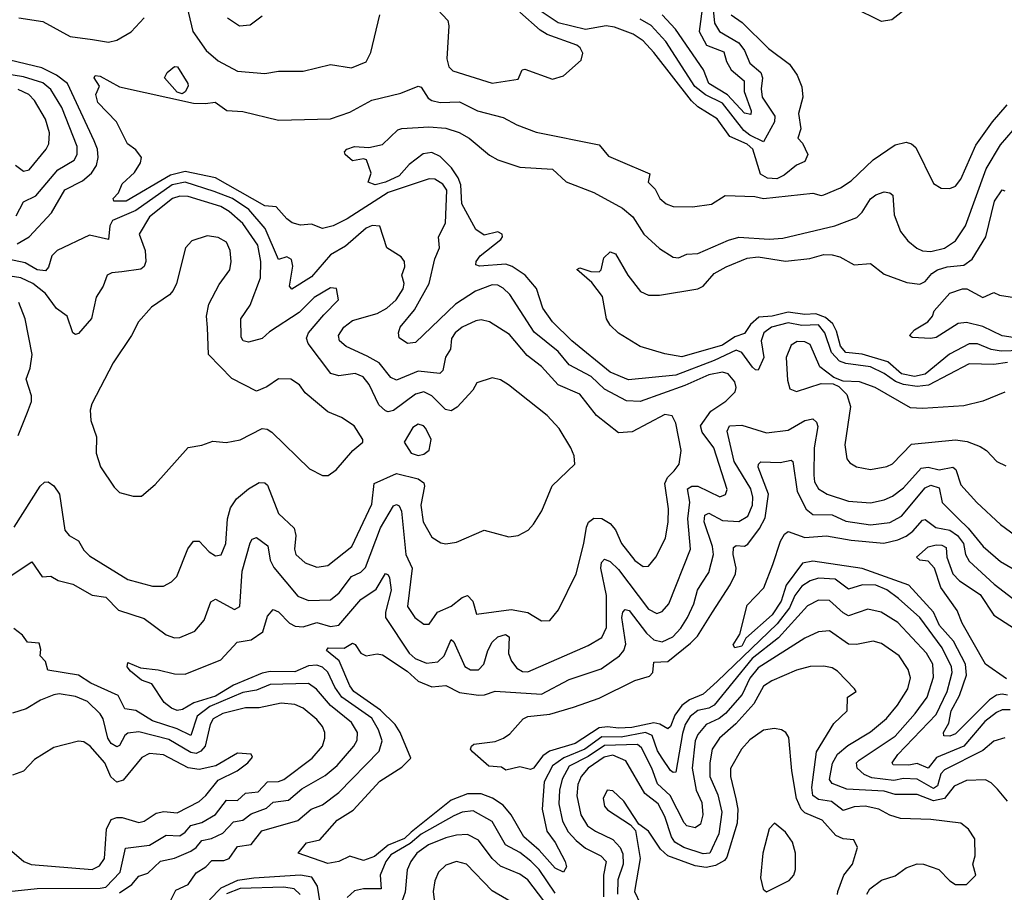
# Model space of a CAD drawing. Extents: x 1552033 to 1694788, y 811965 to 917215.
# Tile 373 of 632: x 1620481 to 1624073, y 906882 to 910068. Entities that reach past the tile are written whole.
import ezdxf

# ---------------------------------------------------------------- set-up
doc = ezdxf.new("R2010")
doc.units = 0

msp = doc.modelspace()

# ---------------------------------------------------------------- linework, layer by layer
at = {"layer": '0CON20XD'}
for points in [[(1621074.8, 910185), (1621112.5, 910025), (1621161.5, 909955), (1621205, 909918), (1621275, 909880), (1621375, 909871.5), (1621425, 909880), (1621515, 909880), (1621615, 909904.4), (1621691.7, 909891.7), (1621745, 909913.8), (1621762.4, 909947.6), (1621794.3, 910085.7)], [(1622973.6, 910125), (1622959.5, 910025), (1622986.4, 909975), (1623049.8, 909949.8), (1623060, 909915), (1623077.2, 909885), (1623123.7, 909845), (1623123.9, 909805), (1623150, 909735), (1623148.2, 909721.8), (1623125, 909726.5), (1623063.2, 909793.2), (1622994.8, 909835), (1622975.5, 909885), (1622873.4, 910033.4), (1622824.9, 910084.9)], [(1623735, 910123.2), (1623662.7, 910067.3), (1623625, 910061.5), (1623522.2, 910112.2)], [(1622005.2, 910105), (1622042.4, 910065), (1622046.2, 910045), (1622039.1, 909925), (1622045.9, 909895.9), (1622060.6, 909880.6), (1622205, 909836.4), (1622300, 909850), (1622314, 909885), (1622323.3, 909886.7), (1622425, 909850.8), (1622465, 909862.9), (1622529.5, 909920.5), (1622535.4, 909945), (1622525.5, 909965), (1622514, 909975), (1622405, 910014.1), (1622379.9, 910029.9), (1622305.4, 910095.4)], [(1623076.5, 910085), (1623116.9, 910056.9), (1623212.8, 909962.8), (1623289.2, 909905), (1623316.9, 909865), (1623335, 909822), (1623338.4, 909785), (1623322.7, 909725), (1623331.1, 909668.9), (1623320, 909635), (1623337, 909617), (1623356.7, 909575), (1623345, 909550), (1623315, 909536.2), (1623269.9, 909500.1), (1623243, 909487), (1623209.2, 909489.2), (1623183.4, 909503.4), (1623156.1, 909595), (1623135, 909612.8), (1623071.3, 909641.3), (1623025, 909706.2), (1622955, 909750), (1622931.3, 909771.3), (1622795, 909947.6), (1622755, 909990.9), (1622718.9, 910015), (1622650.7, 910040.7), (1622620, 910045), (1622545, 910031.8), (1622445.9, 910055.9), (1622379.9, 910099.9)], [(1623011.4, 910105), (1623015.2, 910055), (1623034.1, 910025), (1623105, 909983.5), (1623125.4, 909955), (1623145, 909908.6), (1623184.9, 909874.9), (1623190.8, 909855), (1623186, 909815), (1623189.6, 909785), (1623236.4, 909715), (1623234.9, 909695), (1623195, 909622.2), (1623145, 909646.7), (1623123.4, 909663.4), (1623045, 909763.5), (1622982.7, 909792.8), (1622943.7, 909823.7), (1622837.9, 909987.9), (1622785, 910046.2), (1622745, 910069.2)], [(1620477.5, 910075), (1620565, 910061.6), (1620665, 910006.8), (1620746.2, 909995), (1620805, 909986.1), (1620835, 909993.3), (1620887.2, 910022.8), (1620935.4, 910075)], [(1621238.6, 910075), (1621283.3, 910045), (1621321.1, 910048.9), (1621365, 910081.4)], [(1620471.1, 909248.9), (1620515.9, 909275), (1620597, 909363), (1620645, 909446.4), (1620710.5, 909479.5), (1620743.1, 909506.9), (1620760.6, 909535), (1620767.7, 909565), (1620764.8, 909595), (1620752.3, 909625), (1620655, 909834.7), (1620615.2, 909865), (1620561.8, 909891.8), (1620445, 909919.9)], [(1620467.9, 909352.1), (1620495, 909403.2), (1620539.8, 909425), (1620620.1, 909519.9), (1620679.1, 909555), (1620690.2, 909575), (1620690, 909605), (1620635, 909746.5), (1620595, 909812.6), (1620565, 909837.3), (1620495, 909859.6), (1620334.7, 909884.7)], [(1621073, 909797), (1621055, 909802.5), (1621008.8, 909855), (1621018.8, 909875), (1621045, 909896.2), (1621056, 909895), (1621094.4, 909835), (1621095.5, 909824.5), (1621085, 909804), (1621073, 909797)], [(1621026.9, 906843.1), (1621050.4, 906889.6), (1621095, 906910.4), (1621125, 906952.7), (1621160, 906975), (1621182.3, 906997.7), (1621225, 906997.9), (1621244.5, 907005), (1621275, 907049.1), (1621325, 907057.1), (1621363.8, 907106.2), (1621495.5, 907144.5), (1621544.6, 907185), (1621585, 907200.9), (1621645, 907246.1), (1621792.9, 907397.1), (1621803.7, 907435), (1621789.8, 907475), (1621765, 907517.7), (1621656.6, 907595), (1621630.5, 907630.5), (1621605, 907685.3), (1621585, 907704.4), (1621565, 907711.6), (1621535, 907709.3), (1621485, 907686.7), (1621395, 907687.9), (1621365, 907682.2), (1621261.4, 907638.6), (1621195, 907598.2), (1621116.1, 907573.9), (1621075, 907548.8), (1621055, 907545.4), (1621035, 907553.9), (1621008.2, 907575), (1620963.4, 907643.4), (1620925, 907656), (1620885, 907689.4), (1620873.5, 907705), (1620875, 907721.2), (1620921.3, 907701.3), (1620985.5, 907694.5), (1621045, 907679.2), (1621085, 907678.2), (1621215, 907730.5), (1621274.7, 907795.3), (1621325, 907803.9), (1621367.3, 907832.7), (1621385, 907890.6), (1621405, 907914.4), (1621425, 907906.4), (1621465, 907864.8), (1621486.4, 907853.6), (1621515, 907851.7), (1621565, 907867), (1621615, 907852.4), (1621645, 907857.1), (1621725, 907951.2), (1621781.8, 907988.2), (1621815, 908045.7), (1621825, 908041.4), (1621829.9, 908029.9), (1621836.6, 907985), (1621815.2, 907905), (1621815.3, 907885), (1621902.3, 907755), (1621923.8, 907735), (1621965, 907719), (1622006, 907724), (1622029.8, 907745), (1622055, 907804.4), (1622065, 907796.4), (1622105, 907705.9), (1622125, 907693.6), (1622155, 907694.8), (1622174.8, 907715.2), (1622189.2, 907765), (1622205, 907795.3), (1622225.5, 907815), (1622253.3, 907823.3), (1622266.6, 907815), (1622264, 907754), (1622275, 907726.2), (1622295, 907700.7), (1622315, 907687.6), (1622335, 907687.4), (1622555, 907782.7), (1622605, 907812.3), (1622621.8, 907848.2), (1622621.3, 907965), (1622601.3, 908065), (1622603.8, 908086.2), (1622615, 908097.7), (1622635, 908089.4), (1622665, 908060), (1622775, 907915.9), (1622805, 907899.6), (1622825, 907906.9), (1622849.2, 907935), (1622928.6, 908135), (1622918.8, 908245), (1622926, 908306), (1622917.1, 908355), (1622932.9, 908365), (1622955, 908364.1), (1623035, 908325.4), (1623055.9, 908334.1), (1623062.1, 908352.1), (1623013.5, 908505), (1622971.3, 908561.3), (1622964.8, 908585), (1623001.8, 908638.2), (1623056.8, 908675), (1623091.2, 908708.8), (1623095.4, 908724.6), (1623090, 908745), (1623065.4, 908775), (1623045, 908781.2), (1622995, 908771.4), (1622907.4, 908732.6), (1622745, 908673.8), (1622695, 908676.6), (1622615, 908719.2), (1622565.3, 908765.3), (1622485, 908807.2), (1622445, 908855.8), (1622357.4, 908927.4), (1622268.6, 909065), (1622245, 909087.1), (1622225, 909097.9), (1622205, 909100), (1622144, 909076), (1622070.5, 909029.5), (1621925, 908888.9), (1621895.5, 908885.5), (1621865.8, 908905.8), (1621862.9, 908925), (1621868.9, 908945), (1621921.8, 909008.2), (1621974.4, 909105), (1621995.7, 909195), (1622012.1, 909235), (1622009.1, 909275), (1622034.6, 909325), (1622038.7, 909445), (1622025, 909467.1), (1621995.6, 909485), (1621975, 909486.7), (1621825, 909436.3), (1621675, 909340.2), (1621625, 909315.3), (1621585.8, 909305.8), (1621545, 909320.6), (1621505, 909317.5), (1621475, 909326.2), (1621455, 909340.4), (1621416.7, 909385), (1621375, 909388.7), (1621195, 909489.8), (1621085, 909513), (1621030.5, 909499.5), (1620869.2, 909405), (1620824.4, 909405), (1620821.4, 909415), (1620840.8, 909435), (1620855, 909468.8), (1620900, 909510), (1620921.4, 909545), (1620925.8, 909565), (1620905, 909592), (1620874.2, 909615), (1620834.2, 909695), (1620765.6, 909765), (1620758.8, 909795), (1620772, 909825), (1620752.9, 909855), (1620756.1, 909863.9), (1620775, 909861.4), (1620845, 909822.5), (1621115, 909763.5), (1621158.8, 909761.2), (1621193.9, 909766.1), (1621236.7, 909736.7), (1621295, 909732.2), (1621425, 909700.9), (1621615, 909706.3), (1621685, 909730.6), (1621765, 909773.9), (1621870.9, 909799.1), (1621935, 909825.4), (1621945, 909821.8), (1621971.7, 909781.7), (1621985, 909772.2), (1622015, 909765.8), (1622085, 909767.4), (1622150.5, 909735), (1622245, 909710.7), (1622295, 909683.6), (1622365, 909657.2), (1622595, 909610.8), (1622629.2, 909569.2), (1622671.7, 909551.7), (1622780, 909505), (1622773.8, 909475), (1622798.8, 909448.8), (1622816.2, 909415), (1622840, 909395), (1622865, 909385.7), (1622935.5, 909384.5), (1623005, 909394.2), (1623055, 909425.8), (1623162.6, 909422.6), (1623195, 909415.4), (1623374.4, 909434.4), (1623405, 909425.7), (1623415, 909428.5), (1623475, 909453.9), (1623515, 909479.2), (1623594.4, 909555.6), (1623675, 909610.4), (1623715, 909620.8), (1623735, 909614.5), (1623750.5, 909600.5), (1623815, 909469.2), (1623843, 909453), (1623875, 909450.8), (1623895, 909460), (1623915, 909485.7), (1623969.8, 909610.2), (1624030, 909695), (1624083, 909757)], [(1620465, 909536.1), (1620495, 909514.6), (1620515, 909520), (1620576.8, 909595), (1620586.8, 909615), (1620589.7, 909655), (1620574.7, 909705), (1620535, 909772.1), (1620514.6, 909795), (1620475, 909812.7)], [(1624085, 908816.1), (1624035, 908809.3), (1623945, 908811.6), (1623796.5, 908733.5), (1623755, 908728.2), (1623705, 908735.9), (1623676.3, 908746.3), (1623635, 908776.2), (1623585, 908800), (1623495, 908812.6), (1623471.4, 908821.4), (1623442.9, 908852.9), (1623418.5, 908925), (1623395, 908954), (1623335, 908951.3), (1623285, 908961), (1623223.4, 908945), (1623195.6, 908925), (1623186.6, 908895), (1623195.2, 908835), (1623175, 908788.6), (1623165, 908789.5), (1623155, 908799.7), (1623115, 908852.2), (1623095, 908861.8), (1623015, 908823.2), (1622875, 908770.2), (1622702.5, 908752.5), (1622635, 908780.9), (1622495, 908894.8), (1622424.7, 908965), (1622389.3, 909015), (1622366.5, 909086.5), (1622325.2, 909135.1), (1622277.2, 909167.2), (1622255, 909175.2), (1622158.3, 909168.3), (1622145, 909173.3), (1622145.7, 909185), (1622160.6, 909205), (1622235.7, 909265), (1622242.5, 909275), (1622240.8, 909285), (1622225, 909293.1), (1622175, 909281.2), (1622145, 909301.5), (1622093.9, 909395), (1622090.5, 909465), (1622080.9, 909490.9), (1622056.8, 909526.8), (1622015, 909568.1), (1621985, 909582.4), (1621952.4, 909577.6), (1621901.5, 909538.5), (1621865, 909498.2), (1621815.7, 909475), (1621777.5, 909465), (1621752.5, 909475), (1621763, 909507), (1621746.4, 909556.4), (1621735, 909560), (1621695, 909552.5), (1621668.8, 909575), (1621666.2, 909585), (1621673.8, 909595), (1621702.5, 909605), (1621755, 909601.5), (1621805, 909612), (1621860, 909665), (1621875, 909670.5), (1621973.3, 909676.7), (1622035, 909671.4), (1622084.7, 909655.3), (1622121.1, 909635), (1622195, 909573.3), (1622225, 909556.2), (1622305, 909529), (1622425, 909522.3), (1622475, 909475.5), (1622575, 909436.2), (1622680.1, 909380.1), (1622718, 909348), (1622758.5, 909285), (1622815, 909231.8), (1622865, 909200.9), (1622885, 909197.7), (1622915, 909211.1), (1622955, 909214.5), (1623067.1, 909262.9), (1623105, 909273.6), (1623215, 909266.2), (1623265, 909270), (1623454.8, 909315.3), (1623535, 909345.4), (1623554.6, 909365), (1623585, 909413.5), (1623605, 909428.5), (1623635, 909438.9), (1623655, 909435.6), (1623666.7, 909426.7), (1623670.7, 909355), (1623693.8, 909295), (1623720.9, 909260.9), (1623753.5, 909233.5), (1623775, 909223.6), (1623805, 909221.8), (1623855, 909234.1), (1623895, 909260.8), (1623931.2, 909315), (1624007.4, 909522.6), (1624059.1, 909610.9), (1624174.9, 909745.1)], [(1620439, 908031), (1620525, 908088.6), (1620563.3, 908033.3), (1620595, 908036.4), (1620620.6, 908020.6), (1620675, 908007.1), (1620745, 907966.2), (1620795, 907959.4), (1620841.7, 907911.7), (1620935, 907881.3), (1621015, 907821.8), (1621045, 907810.5), (1621065, 907811.9), (1621119.4, 907835), (1621154.1, 907875.9), (1621177.9, 907942.1), (1621195, 907952.3), (1621265, 907914.7), (1621284.5, 907925), (1621292, 908055), (1621321.7, 908158.3), (1621329.1, 908170.9), (1621345, 908177.5), (1621386.7, 908146.7), (1621394.8, 908095), (1621407.7, 908067.7), (1621495, 907962.7), (1621535, 907946.8), (1621615, 907949.4), (1621646.2, 907975), (1621691.6, 908035), (1621725, 908050.8), (1621742.4, 908067.6), (1621797.4, 908212.6), (1621845, 908292.5), (1621855, 908298.2), (1621865, 908292.9), (1621873.3, 908273.3), (1621889.3, 908115), (1621913, 908065), (1621895.3, 907925.3), (1621922.7, 907885), (1621955, 907860.5), (1621975, 907860.6), (1622005.2, 907904.8), (1622055, 907926.5), (1622095, 907958.8), (1622115, 907965.9), (1622134.2, 907945), (1622147.5, 907897.5), (1622274.2, 907914.2), (1622335, 907903.8), (1622385, 907873.1), (1622415, 907874.2), (1622447.1, 907912.9), (1622510.6, 908045), (1622539.3, 908155), (1622548.2, 908215), (1622556.5, 908233.5), (1622575, 908247.3), (1622605, 908246.2), (1622635, 908228.6), (1622654.3, 908205), (1622676.9, 908155), (1622725, 908093.9), (1622755, 908071.5), (1622775, 908072.9), (1622802.1, 908105), (1622836.7, 908175), (1622846.9, 908235), (1622847.8, 908282.2), (1622834.4, 908375), (1622843.9, 908396.1), (1622869, 908421), (1622887.3, 908445), (1622894.6, 908495), (1622875.3, 908595.3), (1622861.1, 908621.1), (1622835, 908626.5), (1622715, 908563.3), (1622665, 908559.4), (1622585, 908622.3), (1622525, 908700.7), (1622445, 908734.3), (1622385, 908801.8), (1622332, 908842), (1622268.1, 908918.1), (1622195, 908964.6), (1622165, 908971.8), (1622145, 908968.8), (1622095, 908945.3), (1622070, 908925), (1622056.6, 908903.4), (1622052.5, 908865), (1622034.3, 908835.7), (1622025, 908787.5), (1622014.1, 908775.9), (1621935, 908784.5), (1621855, 908752), (1621835, 908761.8), (1621792.3, 908815), (1621749, 908839), (1621672.5, 908875), (1621648.2, 908895), (1621644, 908915), (1621664, 908945), (1621695, 908969.5), (1621784.8, 908995.2), (1621820.3, 909015), (1621854.1, 909045), (1621879.8, 909085), (1621883.3, 909105), (1621875.2, 909135), (1621886.4, 909165), (1621885.3, 909185.3), (1621872.4, 909202.4), (1621820.6, 909235), (1621795, 909313.8), (1621766.6, 909316.6), (1621745, 909306.9), (1621669.3, 909240.7), (1621615, 909208.9), (1621545, 909128.5), (1621473.7, 909083.7), (1621464.6, 909094.6), (1621477.7, 909167.7), (1621472, 909192), (1621455, 909201.4), (1621425, 909192), (1621376, 909305), (1621316.6, 909375), (1621256.8, 909415), (1621190.6, 909440.6), (1621085, 909474.7), (1621036.7, 909465), (1620905, 909370.5), (1620818.9, 909335), (1620809.3, 909315), (1620804.5, 909265.5), (1620735, 909281.2), (1620617.9, 909225), (1620597.5, 909205), (1620586.2, 909163.8), (1620575, 909151.1), (1620545, 909154.8), (1620500.5, 909180.5), (1620378.8, 909205)], [(1622635, 908952.5), (1622622, 908975), (1622607, 909057), (1622568.8, 909108.8), (1622513.9, 909156.1), (1622525, 909162), (1622565, 909148), (1622595, 909147.5), (1622602.5, 909155), (1622611.7, 909198.3), (1622635, 909220), (1622655, 909212.5), (1622699.2, 909135), (1622745.6, 909075.6), (1622775, 909061.9), (1622815, 909062.2), (1622955, 909085.3), (1622974.8, 909095.2), (1623015, 909141.1), (1623058.2, 909165), (1623135, 909196.7), (1623175, 909201.9), (1623275, 909186.2), (1623363.8, 909196.2), (1623415, 909210.8), (1623445, 909209.8), (1623472.5, 909202.5), (1623525, 909173.2), (1623585, 909177.1), (1623635, 909139.2), (1623717.7, 909107.8), (1623765, 909101.6), (1623785, 909111.4), (1623808.6, 909141.4), (1623829.5, 909155), (1623864.2, 909165), (1623925, 909171.3), (1623956.3, 909193.7), (1624006.2, 909275), (1624037.8, 909405), (1624065, 909446.2), (1624075, 909443.3)], [(1620460.6, 908215), (1620555, 908364.2), (1620571.2, 908378.8), (1620585, 908380.6), (1620605, 908365.6), (1620626.1, 908335), (1620645, 908204), (1620660.8, 908185), (1620695, 908165.6), (1620715, 908130.6), (1620735, 908110.9), (1620875, 908024.5), (1620965, 907999.5), (1621005, 908000), (1621034.3, 908015), (1621054.5, 908035.5), (1621094.2, 908135.8), (1621115, 908164.4), (1621135, 908164.4), (1621172.5, 908125), (1621195, 908110.9), (1621216.4, 908113.6), (1621232.7, 908155), (1621238.5, 908245), (1621249.8, 908285), (1621271.7, 908318.3), (1621315.2, 908354.8), (1621355, 908377.5), (1621375, 908376.4), (1621385, 908367.8), (1621425.2, 908265.2), (1621481.7, 908211.7), (1621488, 908185), (1621483.3, 908135), (1621488.5, 908115), (1621521.9, 908085), (1621565, 908068.8), (1621605, 908075.4), (1621692.5, 908145), (1621765, 908298.9), (1621773.5, 908375), (1621855, 908411.1), (1621935, 908391.5), (1621955, 908377.3), (1621957.5, 908365), (1621944, 908295), (1621952.5, 908235), (1621985, 908178), (1622017.7, 908157.7), (1622035, 908154.2), (1622075, 908160.8), (1622175, 908203.8), (1622265, 908180), (1622300, 908185), (1622335.6, 908204.4), (1622355, 908226.2), (1622385.6, 908275), (1622423.9, 908366.1), (1622506.2, 908445), (1622504, 908475), (1622491.4, 908505), (1622449.4, 908575), (1622405, 908622.2), (1622263.8, 908735), (1622235, 908752.5), (1622205, 908760), (1622148.6, 908741.4), (1622134.4, 908715), (1622076.8, 908653.2), (1622055, 908639.7), (1622034, 908645), (1621985, 908694.7), (1621955, 908709.5), (1621925, 908701), (1621845, 908640.6), (1621825.7, 908635.7), (1621815, 908639.3), (1621791.6, 908661.6), (1621755.8, 908735.8), (1621734, 908764), (1621705, 908776.2), (1621645, 908768.1), (1621615.8, 908775.8), (1621533.1, 908885), (1621527.1, 908905), (1621534.7, 908925), (1621590, 908990), (1621644.3, 909045), (1621636.9, 909086.9), (1621615, 909088.5), (1621555, 909054), (1621501, 908999), (1621391.8, 908928.2), (1621365, 908903.2), (1621315, 908890), (1621295.6, 908895), (1621289.2, 908909.2), (1621288.2, 908975), (1621321.1, 909025), (1621359.3, 909125), (1621361, 909185), (1621350, 909245), (1621295, 909323.9), (1621245, 909367.9), (1621215, 909385.6), (1621095, 909422.4), (1621065, 909424), (1621038.5, 909415), (1620955, 909348.4), (1620916.2, 909285), (1620938.9, 909225), (1620941.1, 909185), (1620935, 909166.7), (1620922.9, 909157.1), (1620853.2, 909146.8), (1620816.9, 909143.1), (1620800, 909135), (1620785.4, 909095), (1620760.4, 909055), (1620743.2, 908976.8), (1620695, 908922.2), (1620685, 908918.1), (1620674.5, 908925), (1620653.5, 908985), (1620615, 909013.8), (1620575, 909067.9), (1620529.2, 909105), (1620485, 909124.8), (1620415, 909136.1)], [(1620895, 908328), (1620925, 908328.8), (1620975, 908370.8), (1621095, 908505.8), (1621145, 908514), (1621185, 908528.8), (1621233.9, 908523.9), (1621285, 908533.3), (1621365, 908575.7), (1621383.2, 908573.2), (1621401.3, 908561.3), (1621538.3, 908428.3), (1621585, 908404), (1621605.8, 908404.2), (1621635, 908423.8), (1621696.2, 908495), (1621732.5, 908525), (1621732.5, 908535), (1621700.8, 908585), (1621655, 908615.8), (1621605, 908636), (1621522.5, 908705), (1621502, 908735), (1621470, 908755), (1621425, 908756.2), (1621382.4, 908727.6), (1621345, 908711.2), (1621255, 908757.5), (1621169.2, 908845), (1621165.6, 908944.4), (1621161.8, 908985), (1621171.4, 909028.6), (1621209.1, 909100.9), (1621247.8, 909155), (1621252.2, 909185), (1621248.5, 909225), (1621235, 909255.7), (1621205, 909273.1), (1621165, 909278.6), (1621109.1, 909260.9), (1621085.8, 909235), (1621052.9, 909105), (1621040.9, 909079.1), (1621027.4, 909062.6), (1620961.4, 909018.6), (1620914.3, 908965), (1620889.2, 908915), (1620821.9, 908815), (1620744.2, 908665.8), (1620738.3, 908641.7), (1620740.6, 908605), (1620760.6, 908545), (1620759.4, 908485), (1620775.7, 908435), (1620825, 908361.2), (1620845, 908342), (1620895, 908328)], [(1624145, 908900.8), (1624065, 908913.9), (1623995, 908947.1), (1623935, 908962.5), (1623905, 908958.8), (1623825, 908907.5), (1623805, 908903.3), (1623737, 908907), (1623727.5, 908915), (1623746, 908935), (1623794.3, 908965), (1623811.4, 908985), (1623817.5, 909005), (1623875, 909068.8), (1623920, 909085), (1623936.2, 909085), (1623995, 909052.9), (1624035, 909072), (1624055, 909062), (1624205, 909039.4)], [(1620475, 908550), (1620509.6, 908635), (1620524.3, 908674.3), (1620524.4, 908694.4), (1620504.4, 908755), (1620518.9, 908795), (1620526.4, 908845), (1620500.4, 908975), (1620477.3, 909035)], [(1624135, 908859.4), (1624062, 908858), (1624025, 908863.9), (1623975, 908884.2), (1623945, 908884.8), (1623873.3, 908846.7), (1623785, 908773.1), (1623745, 908764.6), (1623698.3, 908775), (1623648.7, 908818.7), (1623555, 908846.6), (1623495, 908852.6), (1623475, 908876.4), (1623460.9, 908930.9), (1623447.1, 908957.1), (1623420.3, 908980.3), (1623385, 908993.3), (1623345, 908991.4), (1623285, 909000.2), (1623225.6, 908985.6), (1623178, 908982), (1623147.2, 908955), (1623125, 908921.9), (1623090.5, 908909.5), (1623045, 908879.7), (1622896.7, 908836.7), (1622835, 908847.5), (1622745, 908874.3), (1622665, 908923.3), (1622635, 908952.5)], [(1624075, 908707.5), (1623995, 908675.6), (1623925, 908657.8), (1623775, 908648.5), (1623731.2, 908651.2), (1623602.5, 908725), (1623545, 908745.8), (1623485, 908747.5), (1623450.9, 908760.9), (1623400.6, 908800.6), (1623365, 908882.1), (1623345, 908891.2), (1623317.6, 908892.4), (1623295, 908880), (1623276.9, 908835), (1623282.1, 908752.1), (1623290.6, 908720.6), (1623315, 908710), (1623405, 908739.2), (1623448.7, 908738.7), (1623468.9, 908728.9), (1623498.9, 908698.9), (1623512.5, 908655), (1623491.5, 908515), (1623498.1, 908465), (1623509.8, 908449.8), (1623533.3, 908435), (1623585, 908425.4), (1623645, 908436.4), (1623665, 908446.4), (1623735, 908517.7), (1623895, 908534), (1623937.8, 908527.8), (1623985, 908510), (1624008, 908495), (1624046.2, 908455), (1624078.9, 908438.9)], [(1621725.5, 907755), (1621745, 907745.4), (1621785, 907752.8), (1621805, 907748.6), (1621895, 907689.7), (1621935, 907652.6), (1621985, 907632.2), (1622035, 907636.9), (1622085, 907610.9), (1622155, 907601.9), (1622177.1, 907602.9), (1622215, 907616.1), (1622384.1, 907605.9), (1622485, 907659.3), (1622602.6, 907697.4), (1622668.9, 907745), (1622685.3, 907765), (1622692.6, 907787.4), (1622677.6, 907885), (1622681.4, 907905), (1622690, 907915), (1622705, 907910.4), (1622767.6, 907827.6), (1622795, 907804), (1622825, 907796.4), (1622864, 907815), (1622893.4, 907846.6), (1622917.3, 907885), (1622940.2, 907935), (1622953.8, 907985), (1622969, 908011), (1622995, 908049.4), (1623012.3, 908115), (1623008.5, 908145), (1622978, 908235), (1622980.6, 908259.4), (1622995, 908265.7), (1623045, 908239), (1623105, 908235.2), (1623137, 908255), (1623154.8, 908295), (1623155.8, 908325), (1623148.4, 908355), (1623088.1, 908455), (1623062.4, 908565), (1623070.8, 908585), (1623115, 908587.9), (1623205, 908559), (1623285, 908569.7), (1623345, 908604.3), (1623375, 908610.9), (1623388.1, 908598.1), (1623392.5, 908582.5), (1623379.5, 908505), (1623377.6, 908405), (1623380.8, 908380.8), (1623394.8, 908354.8), (1623426.7, 908335), (1623505, 908310), (1623585, 908304.3), (1623634.7, 908314.7), (1623665, 908328.8), (1623705, 908358.8), (1623769.6, 908430.4), (1623795, 908434.5), (1623835, 908424.8), (1623885, 908433.7), (1623896.2, 908425), (1623915, 908370), (1623973.1, 908305), (1624059.1, 908225), (1624114, 908184)], [(1621935, 908476.5), (1621955, 908481.1), (1621974.2, 908495.8), (1621981.9, 908535), (1621963.1, 908575), (1621954, 908585), (1621935, 908590.5), (1621915, 908578.6), (1621883.8, 908525), (1621909.2, 908485), (1621935, 908476.5)], [(1624095, 907547.7), (1624065, 907548.3), (1624045, 907538.8), (1624002.2, 907505), (1623925.8, 907415), (1623826.2, 907373.8), (1623795, 907335.2), (1623755, 907352.4), (1623725, 907345.8), (1623667.2, 907347.2), (1623663.5, 907355), (1623684.7, 907385.3), (1623825, 907531.2), (1623864.9, 907615), (1623875.9, 907655.9), (1623882.9, 907685), (1623880.3, 907705), (1623847, 907775), (1623765, 907884.8), (1623687.5, 907955), (1623645, 907985.8), (1623605, 908002.8), (1623555.9, 908004.1), (1623505, 907989.2), (1623455.5, 908025), (1623395, 908028.8), (1623365, 908019.7), (1623335, 907999.3), (1623308.6, 907965), (1623290, 907920), (1623245, 907862.6), (1623025, 907651.8), (1622974.9, 907605.1), (1622924.9, 907585.1), (1622896.2, 907563.8), (1622871.3, 907528.7), (1622855, 907487.1), (1622845, 907478.5), (1622816.2, 907496.2), (1622795, 907500.4), (1622713.7, 907483.7), (1622665, 907480.8), (1622625, 907486.3), (1622595, 907482.1), (1622507.2, 907425), (1622413.2, 907396.8), (1622389.3, 907380.7), (1622355.4, 907335), (1622345, 907330), (1622305, 907340), (1622255, 907327.5), (1622238.3, 907338.3), (1622192.7, 907342.7), (1622132.9, 907395), (1622126, 907405), (1622128.8, 907415), (1622137.7, 907422.3), (1622215, 907432.5), (1622245.5, 907444.5), (1622268.9, 907461.1), (1622318, 907515), (1622335, 907524.4), (1622415, 907532.4), (1622501.5, 907558.5), (1622595, 907590.9), (1622725.2, 907654.8), (1622779, 907671), (1622790.6, 907685), (1622795, 907721.9), (1622845, 907724.8), (1622927.9, 907792.1), (1622953.4, 907816.6), (1623008.3, 907905), (1623073, 908005), (1623091.9, 908045), (1623095.2, 908065), (1623083.8, 908115), (1623085, 908140.8), (1623095, 908147.5), (1623125, 908145.9), (1623137.4, 908152.6), (1623180, 908210), (1623200.7, 908249.3), (1623213.1, 908335), (1623175.7, 908434.3), (1623176, 908445), (1623185, 908454), (1623255, 908451.5), (1623295, 908460), (1623301.9, 908455), (1623317.1, 908345), (1623350.4, 908280.4), (1623375, 908261), (1623445, 908260.2), (1623495, 908237.2), (1623585, 908223.8), (1623655, 908232.4), (1623698.6, 908255), (1623785, 908359), (1623805, 908368.7), (1623835, 908359.2), (1623846.2, 908305), (1623905, 908246.1), (1623941.6, 908211.6), (1623995.8, 908145), (1624059.4, 908089.4), (1624175, 908023.3)], [(1624085, 907601.5), (1624065, 907605.4), (1624045, 907601.6), (1624018.7, 907585), (1623895, 907460.5), (1623875, 907452), (1623852.9, 907452.9), (1623851.8, 907465), (1623870.8, 907499.2), (1623878.8, 907545), (1623909.4, 907600.6), (1623934.9, 907675), (1623931.6, 907715), (1623888.3, 907798.3), (1623836.6, 907856.6), (1623815.1, 907905.1), (1623725, 908003.4), (1623555, 908064.6), (1623375, 908091.1), (1623337, 908083), (1623276.8, 908003.2), (1623258.9, 907945), (1623225.8, 907895), (1623129.7, 907810.3), (1623115, 907780.5), (1623090, 907775), (1623083.3, 907785), (1623108.6, 907825), (1623135, 907930), (1623196, 907994), (1623228.8, 908078.8), (1623256.6, 908163.4), (1623270.8, 908189.2), (1623285, 908199.1), (1623345, 908177.1), (1623425, 908183.8), (1623515, 908168), (1623633.1, 908156.9), (1623685, 908168.7), (1623715, 908182.3), (1623739.9, 908200.1), (1623775, 908240.3), (1623785, 908243.4), (1623823.6, 908213.6), (1623875, 908204), (1623902.8, 908185), (1623923.8, 908155), (1623931.5, 908115), (1623945, 908091.3), (1624036.5, 908006.5), (1624104.5, 907955)], [(1624081.6, 907661.6), (1624005, 907714.4), (1623919.2, 907865), (1623901.2, 907911.2), (1623841.5, 907995), (1623818.1, 908065), (1623795, 908091.4), (1623765, 908094.5), (1623752.9, 908105), (1623795, 908143.4), (1623825, 908150.5), (1623845, 908149.6), (1623861.3, 908141.3), (1623863.5, 908105), (1623885.3, 908045), (1623909.7, 908019.7), (1623985, 907969.6), (1624035, 907893.3), (1624135, 907829.3)], [(1624075, 907446.2), (1624035, 907434.3), (1623995, 907399.3), (1623855, 907328.7), (1623841.5, 907315), (1623829.8, 907270.2), (1623815, 907261.1), (1623755, 907294.5), (1623705, 907297.2), (1623669.5, 907290.5), (1623589.6, 907299.6), (1623562.4, 907312.4), (1623536.6, 907335), (1623533.7, 907355), (1623543.5, 907365), (1623675, 907452.4), (1623748, 907535), (1623791.5, 907595), (1623815, 907668), (1623811.9, 907715), (1623789.3, 907755), (1623685, 907867.4), (1623623.3, 907905), (1623575, 907915.7), (1623505, 907891.6), (1623485, 907902.2), (1623435, 907947.2), (1623395, 907948.9), (1623355, 907928.1), (1623249.3, 907810.7), (1623152.7, 907735), (1623015.1, 907564.9), (1622995, 907554.1), (1622954.4, 907545.6), (1622926.7, 907523.3), (1622909, 907495), (1622898.8, 907461.2), (1622875, 907320.9), (1622865, 907319.6), (1622855, 907327.2), (1622825, 907371.8), (1622808.4, 907398.4), (1622788.7, 907455), (1622763.8, 907465), (1622675, 907448.6), (1622605, 907449.1), (1622542.8, 907405), (1622466.6, 907373.4), (1622425, 907344), (1622394.4, 907285.6), (1622386.6, 907185), (1622404.2, 907105), (1622435, 907064.3), (1622471.2, 906995), (1622475.4, 906974.6), (1622465, 906955.6), (1622435, 906970), (1622375.5, 907035.5), (1622320.2, 907085), (1622274.4, 907164.4), (1622245, 907200.7), (1622205.6, 907225.6), (1622165, 907240.9), (1622115, 907241.3), (1622055, 907218.7), (1621909, 907101), (1621885, 907078.2), (1621825, 907053.7), (1621775, 907013), (1621735, 906997.6), (1621685, 907013.5), (1621645, 906994.4), (1621605, 906986.9), (1621496.7, 907025), (1621527.5, 907062.5), (1621576.3, 907073.7), (1621638.7, 907145), (1621697.6, 907182.4), (1621795, 907287.2), (1621875, 907339.1), (1621908, 907372), (1621869.5, 907465), (1621850.2, 907495), (1621797.2, 907547.2), (1621700.2, 907615), (1621685, 907635.5), (1621646.6, 907726.6), (1621600, 907765), (1621605.7, 907774.3), (1621665, 907772.8), (1621695, 907791.8), (1621705, 907786.9), (1621725.5, 907755)], [(1620845, 906880.2), (1620889.7, 906910.3), (1620915, 906941.5), (1620948.4, 906951.6), (1620995, 906995.8), (1621045, 907007), (1621105, 907032.7), (1621125, 907045.7), (1621145, 907071.2), (1621181.1, 907078.9), (1621222.5, 907097.5), (1621260.4, 907139.6), (1621295, 907144.8), (1621325, 907168.9), (1621380.7, 907189.3), (1621405, 907211.6), (1621462, 907218), (1621509.9, 907260.1), (1621595, 907308.3), (1621638.6, 907345), (1621700.3, 907415), (1621712.3, 907437.7), (1621713.4, 907465), (1621691.9, 907501.9), (1621615, 907564), (1621564, 907624), (1621535, 907643.9), (1621395, 907640.4), (1621345, 907620.1), (1621295, 907612), (1621175, 907560.7), (1621128.9, 907525), (1621105, 907454.3), (1621055, 907478.9), (1620965, 907508.2), (1620905, 907546.3), (1620865, 907551.3), (1620839.9, 907599.9), (1620740.7, 907645), (1620695, 907674.8), (1620583.3, 907693.3), (1620574.4, 907724.4), (1620555.6, 907745), (1620558.3, 907768.3), (1620551.8, 907791.8), (1620509.2, 907795), (1620491.2, 907821.2), (1620459.1, 907845)], [(1624084.8, 907214.8), (1624048.9, 907258.9), (1624025, 907282.2), (1624005, 907292.1), (1623935, 907290.2), (1623890.2, 907269.8), (1623855, 907224.9), (1623815, 907215.9), (1623755, 907239.1), (1623675, 907238.6), (1623635, 907250.7), (1623499.1, 907259.1), (1623445, 907279.5), (1623435, 907294.2), (1623446.6, 907353.4), (1623464, 907386), (1623501.9, 907418.1), (1623585, 907468.2), (1623643.8, 907516.2), (1623683.8, 907565), (1623720.6, 907625), (1623730.5, 907665), (1623722.4, 907695), (1623689.7, 907745), (1623625, 907790.8), (1623595, 907799.2), (1623533.5, 907786.5), (1623505, 907788.1), (1623435, 907836.2), (1623395, 907832.9), (1623345, 907810.3), (1623175, 907701), (1623145, 907664.3), (1623116.3, 907603.7), (1623055.8, 907534.2), (1623033.2, 907516.8), (1622985, 907494.3), (1622955, 907457.8), (1622945.1, 907434.9), (1622934.9, 907335), (1622948.3, 907255), (1622969.8, 907209.8), (1622973.3, 907165), (1622965, 907130.6), (1622945, 907116.9), (1622915, 907124.7), (1622905, 907136.2), (1622854.3, 907235), (1622808.2, 907278.2), (1622787.3, 907335), (1622749.1, 907409.1), (1622735, 907421.2), (1622615, 907417.5), (1622555, 907377.7), (1622485, 907342.2), (1622459.7, 907295), (1622450.6, 907255), (1622447.3, 907205), (1622461.6, 907141.6), (1622482.4, 907102.4), (1622510.6, 907070.6), (1622545, 907043.1), (1622600.9, 907015), (1622621.1, 906995), (1622610.7, 906945), (1622611.4, 906865)], [(1623572, 906875), (1623582.4, 906895), (1623625, 906926.6), (1623675, 906942.4), (1623715, 906971.2), (1623755, 906986.3), (1623778, 906985), (1623834.2, 906965), (1623875, 906924.2), (1623895, 906910), (1623935, 906910), (1623969.2, 906945), (1623958.8, 906985), (1623966.7, 907015), (1623965, 907076.7), (1623943.1, 907113.1), (1623915, 907134.4), (1623805, 907148), (1623695, 907151.8), (1623655, 907163.3), (1623615, 907186), (1623565, 907196.7), (1623525, 907194.4), (1623485, 907180.2), (1623443.1, 907213.1), (1623395, 907221), (1623374.8, 907235), (1623370.3, 907265), (1623387.8, 907395), (1623451.7, 907498.3), (1623500, 907545), (1623500.5, 907595), (1623532.5, 907615), (1623526.2, 907625), (1623465, 907689.5), (1623445, 907701.1), (1623415, 907707.9), (1623365, 907706.7), (1623315, 907692.5), (1623224.5, 907654.5)], [(1623224.5, 907654.5), (1623195, 907634), (1623159.5, 907570.5), (1623093.3, 907496.7), (1623034.2, 907445), (1623006.9, 907405), (1622998.5, 907355), (1622998.8, 907305), (1623027.6, 907237.6), (1623042.5, 907175), (1623031, 907095), (1622999.2, 907025), (1622975, 907022.3), (1622903.5, 907045), (1622871, 907065), (1622859, 907085), (1622835, 907158.9), (1622810.7, 907205), (1622762.2, 907242.2), (1622692.5, 907362.5), (1622645, 907382.8), (1622612.9, 907375), (1622555.2, 907335), (1622529.6, 907305), (1622516.7, 907275), (1622513.7, 907233.7), (1622527.8, 907165), (1622552.9, 907125), (1622581.5, 907105), (1622645, 907074.3), (1622671.8, 907045), (1622681.9, 907021.9), (1622682.8, 906985), (1622662.8, 906927.2), (1622662.2, 906875)], [(1620441.2, 906885), (1620545, 906896.1), (1620775, 906896.6), (1620795, 906901.1), (1620847.7, 906955), (1620867.1, 907042.9), (1620955, 907053.7), (1621015, 907090.4), (1621065, 907088.3), (1621085, 907101.4), (1621105, 907125.9), (1621145, 907136.7), (1621195, 907165.7), (1621235, 907218.7), (1621275, 907216.8), (1621305, 907244.1), (1621350.8, 907249.2), (1621385, 907285.2), (1621425, 907287), (1621445, 907294.3), (1621548.3, 907371.7), (1621585.4, 907415), (1621594.6, 907445), (1621594, 907465), (1621585, 907487.8), (1621565, 907512.3), (1621515, 907554.6), (1621485, 907568.2), (1621435, 907572), (1621355, 907555.9), (1621305, 907555.5), (1621221.5, 907535), (1621186.3, 907515), (1621175.2, 907494.8), (1621157, 907415), (1621142.2, 907397.8), (1621125, 907389.2), (1621105, 907392.6), (1621025, 907440.4), (1620915, 907467.9), (1620875, 907463.4), (1620864.2, 907455), (1620845, 907417.9), (1620835, 907412.9), (1620815, 907425.7), (1620801.9, 907445), (1620785.4, 907515.4), (1620775, 907533.8), (1620728.3, 907578.3), (1620685, 907596.7), (1620625, 907606.2), (1620605, 907603.2), (1620556.9, 907583.1), (1620505, 907551.3), (1620455, 907535.6)], [(1623464.5, 906874.5), (1623465.6, 906885), (1623488, 906945), (1623518.8, 906985), (1623537.8, 907045), (1623523.6, 907073.6), (1623485, 907077.6), (1623458.8, 907088.8), (1623408.9, 907145), (1623345, 907171.6), (1623332, 907185), (1623315.5, 907225), (1623297.4, 907325), (1623286.6, 907446.6), (1623276, 907465), (1623260, 907475), (1623235, 907480.5), (1623195, 907473.8), (1623145, 907438.9), (1623113.8, 907405), (1623074.2, 907334.2), (1623074.3, 907305), (1623093.2, 907223.2), (1623100.9, 907185), (1623098, 907135), (1623060.2, 907009.8), (1623051.7, 906998.3), (1623019.7, 906980.3), (1622985, 906972.9), (1622945, 906978.8), (1622845.7, 907015.7), (1622819.2, 907039.2), (1622775, 907105.6), (1622740.3, 907130.3), (1622685, 907214.3), (1622645, 907252), (1622624.5, 907255.5), (1622610, 907225), (1622615, 907196.2), (1622625, 907183.5), (1622708.8, 907128.8), (1622727.9, 907107.9), (1622744.4, 907005), (1622723.8, 906885), (1622745, 906840.8)], [(1620452.4, 907032.4), (1620495.5, 906995), (1620523.2, 906983.2), (1620745, 906965.2), (1620771.9, 906978.1), (1620790.2, 907005), (1620796.9, 907113.1), (1620815, 907147.5), (1620835, 907155.4), (1620855, 907154.7), (1620915, 907136.9), (1620935, 907141.5), (1620979.2, 907170.8), (1621006.7, 907176.7), (1621055, 907172.6), (1621135, 907213.1), (1621160.3, 907235), (1621205, 907290.9), (1621274, 907325), (1621313.3, 907355), (1621330, 907375), (1621325, 907386.7), (1621275, 907390), (1621196.1, 907343.9), (1621135, 907330), (1621095, 907336.9), (1621005, 907384.4), (1620955, 907388.4), (1620926, 907374), (1620858, 907292), (1620835, 907284.6), (1620813.3, 907303.3), (1620791.1, 907355), (1620738.5, 907415), (1620715, 907431.2), (1620695, 907433.8), (1620605, 907411.1), (1620535, 907366.7), (1620495, 907324.4), (1620455, 907310)], [(1622435, 906879), (1622375.7, 906965), (1622345.9, 906995.9), (1622305, 907027.3), (1622252.9, 907055), (1622205, 907141.1), (1622135, 907179), (1622095.7, 907175), (1622065, 907161.6), (1621945, 907093.9), (1621905, 907060.3), (1621835, 907018.4), (1621817, 906995), (1621796.3, 906945), (1621799.5, 906895), (1621735.7, 906894.3), (1621702.9, 906887.1), (1621675, 906863.2)], [(1623205, 906884.3), (1623288, 906925), (1623305.8, 906945), (1623311.4, 906965), (1623311.9, 907025), (1623300, 907065), (1623275, 907101.4), (1623235, 907134), (1623215, 907113.8), (1623192.2, 907025), (1623183.9, 906935), (1623193.5, 906893.5), (1623205, 906884.3)], [(1622436, 906795), (1622335, 906927), (1622305, 906948), (1622235, 906977.4), (1622204.9, 907004.9), (1622155, 907072), (1622115, 907093.4), (1622075, 907091), (1622035, 907080.4), (1621972.1, 907055), (1621930.3, 907025), (1621908.1, 906995), (1621895, 906964.2), (1621887.2, 906882.8), (1621875, 906847.9)], [(1622294.8, 906834.8), (1622205, 906887.5), (1622110.6, 906985), (1622075, 906994.6), (1622035, 906981.2), (1622009.1, 906955), (1621995, 906924), (1621989.4, 906885), (1621995.8, 906835)], [(1621588, 906775), (1621567.5, 906905), (1621546.7, 906936.7), (1621505, 906944.6), (1621335, 906934), (1621275, 906925.3), (1621215, 906897.3), (1621173.2, 906855)], [(1621504.3, 906874.3), (1621482.1, 906895), (1621445, 906900.6), (1621285, 906895.6), (1621235, 906877)]]:
    msp.add_lwpolyline(points, dxfattribs=at)

doc.saveas('drawing.dxf')
